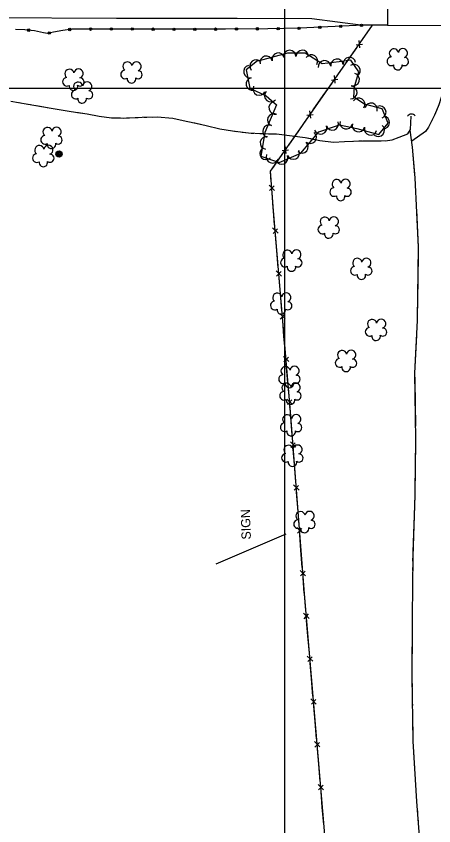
# Model space of a CAD drawing. Extents: x 353423 to 364002, y 127000 to 201942.
# Drawn here: x 360826 to 361096, y 137023 to 137546 of the extents above; entities that cross this region are included whole.
import ezdxf

# ---------------------------------------------------------------- set-up
doc = ezdxf.new("R2010")
doc.units = 0
for name, color, linetype in [('E_DTM_SlopeBottom', 7, 'Continuous'), ('E_DTM_SlopeTop', 7, 'Continuous'), ('E_FEN_Generic', 7, 'Continuous'), ('E_LAND_BrushLine', 7, 'Continuous'), ('E_LAND_TreeLine', 7, 'Continuous'), ('E_MISCPROP', 7, 'Continuous'), ('E_STRUCT_WingWall', 7, 'Continuous')]:
    doc.layers.add(name, color=color, linetype=linetype)

msp = doc.modelspace()

# ---------------------------------------------------------------- linework, layer by layer
at = {"layer": 'E_DTM_SlopeBottom'}
for p, q in [((361045.97, 137527.91), (361050.15, 137528.38)), ((361048.51, 137525.92), (361047.99, 137530.81)), ((361030.04, 137505.18), (361034.23, 137505.65)), ((361032.59, 137503.19), (361032.07, 137508.07)), ((361016.66, 137480.45), (361016.14, 137485.34)), ((361014.12, 137482.44), (361018.3, 137482.91)), ((360998.23, 137459.67), (361002.42, 137460.15)), ((361000.79, 137457.69), (361000.26, 137462.57)), ((360993.34, 137433.82), (360989.84, 137437.27)), ((360990.11, 137433.75), (360993.05, 137436.76)), ((360995.54, 137406.17), (360992.02, 137409.58)), ((360992.31, 137406.06), (360995.23, 137409.1)), ((360997.87, 137378.51), (360994.34, 137381.92)), ((360994.64, 137378.4), (360997.55, 137381.44)), ((361000.2, 137350.85), (360996.67, 137354.27)), ((360996.97, 137350.74), (360999.88, 137353.79)), ((361002.52, 137323.19), (360999, 137326.61)), ((360999.29, 137323.08), (361002.21, 137326.13)), ((361004.85, 137295.53), (361001.32, 137298.95)), ((361001.62, 137295.42), (361004.54, 137298.47)), ((361007.01, 137267.84), (361003.51, 137271.29)), ((361003.78, 137267.76), (361006.72, 137270.78)), ((361009.14, 137240.17), (361005.64, 137243.61)), ((361005.91, 137240.09), (361008.84, 137243.11)), ((361011.27, 137212.49), (361007.76, 137215.94)), ((361008.04, 137212.41), (361010.97, 137215.43)), ((361013.39, 137184.82), (361009.89, 137188.26)), ((361010.16, 137184.74), (361013.1, 137187.76)), ((361015.64, 137157.16), (361012.11, 137160.58)), ((361012.41, 137157.06), (361015.32, 137160.1)), ((361017.97, 137129.5), (361014.45, 137132.92)), ((361014.74, 137129.4), (361017.66, 137132.44)), ((361020.31, 137101.85), (361016.78, 137105.26)), ((361017.08, 137101.74), (361019.99, 137104.78)), ((361022.64, 137074.19), (361019.12, 137077.61)), ((361019.41, 137074.08), (361022.33, 137077.13)), ((361024.98, 137046.53), (361021.45, 137049.95)), ((361021.75, 137046.43), (361024.66, 137049.47))]:
    msp.add_line(p, q, dxfattribs=at)
for points in [[(361066.34, 137540.59), (361276.42, 137539.87), (361276.59, 137570.82), (361066.19, 137571.13), (361066.34, 137540.59)], [(361078.84, 136371.43), (361060.48, 136593.56), (361052.3, 136699.04), (361041.36, 136822.69), (361031.11, 136944.69), (361025.92, 137014.75), (361012.56, 137173.02), (361003.52, 137290.69), (360992.59, 137420.57), (360990.67, 137446.21), (361011.69, 137476.37), (361056.66, 137540.58)], [(361050.19, 137531.34), (361056.66, 137540.58)], [(361066.34, 137540.59), (361050.51, 137540.57)], [(361040.74, 137517.84), (361046.43, 137525.97)], [(361034.27, 137508.61), (361040.74, 137517.84)], [(361024.81, 137495.11), (361030.51, 137503.24)], [(361018.34, 137485.87), (361024.81, 137495.11)], [(361008.9, 137472.37), (361011.69, 137476.37), (361014.58, 137480.5)], [(361002.45, 137463.11), (361008.9, 137472.37)], [(360993.03, 137449.59), (360998.7, 137457.73)], [(360991.21, 137439.08), (360990.67, 137446.21), (360993.03, 137449.59)], [(360992.44, 137422.64), (360991.7, 137432.54)], [(360993.36, 137411.4), (360992.59, 137420.57), (360992.44, 137422.64)], [(360994.74, 137394.98), (360993.91, 137404.87)], [(360995.69, 137383.74), (360994.74, 137394.98)], [(360997.07, 137367.32), (360996.24, 137377.21)], [(360998.02, 137356.08), (360997.07, 137367.32)], [(360999.4, 137339.66), (360998.57, 137349.55)], [(361000.34, 137328.42), (360999.4, 137339.66)], [(361001.73, 137312), (361000.89, 137321.89)], [(361002.67, 137300.77), (361001.73, 137312)], [(361004.01, 137284.34), (361003.52, 137290.69), (361003.22, 137294.23)], [(361004.87, 137273.1), (361004.01, 137284.34)], [(361006.13, 137256.67), (361005.37, 137266.56)], [(361007, 137245.42), (361006.13, 137256.67)], [(361008.26, 137228.99), (361007.5, 137238.88)], [(361009.12, 137217.74), (361008.26, 137228.99)], [(361010.39, 137201.32), (361009.63, 137211.21)], [(361011.25, 137190.07), (361010.39, 137201.32)], [(361012.51, 137173.64), (361011.75, 137183.53)], [(361013.46, 137162.4), (361012.56, 137173.02), (361012.51, 137173.64)], [(361014.84, 137145.98), (361014.01, 137155.86)], [(361015.79, 137134.74), (361014.84, 137145.98)], [(361017.18, 137118.32), (361016.34, 137128.21)], [(361018.13, 137107.08), (361017.18, 137118.32)], [(361019.51, 137090.66), (361018.68, 137100.55)], [(361020.46, 137079.42), (361019.51, 137090.66)], [(361021.85, 137063), (361021.02, 137072.89)], [(361022.8, 137051.77), (361021.85, 137063)], [(361024.18, 137035.35), (361023.35, 137045.23)], [(361025.13, 137024.11), (361024.18, 137035.35)]]:
    msp.add_lwpolyline(points, dxfattribs=at)
msp.add_arc((361081.85, 137480), 3.14, 38.8618, 145.1014, dxfattribs=at)
at = {"layer": 'E_DTM_SlopeTop'}
msp.add_lwpolyline([(360160.18, 137547.67), (360174.21, 137547.71), (360234.75, 137547.65), (360293.8, 137547.27), (360328.74, 137546.69), (360382.66, 137546.83), (360433.09, 137546.13), (360501.87, 137545.68), (360571.44, 137546.41), (360624.18, 137546.4), (360661.07, 137546.41), (360727, 137545.62), (360806.99, 137545.54), (360891.03, 137545.15), (360969.09, 137545.22), (361017.5, 137545.01), (361050.51, 137540.57)], dxfattribs=at)
at = {"layer": 'E_FEN_Generic'}
msp.add_lwpolyline([(360983.41, 137517.64), (360982.22, 137517.62), (360974.91, 137511.75), (360977.34, 137499.92), (360987.94, 137494.89), (360994.47, 137489.12), (360987.1, 137471.27), (360984.38, 137456.06), (360996.27, 137451.8), (361010.23, 137457.82), (361022.02, 137471.62), (361035.34, 137476.3), (361046.59, 137473.81), (361060.76, 137469.89), (361066.74, 137477.31), (361062.79, 137486.49), (361051.44, 137489.62), (361044.52, 137494.06), (361045.04, 137500.82), (361047.76, 137510.53), (361042.68, 137518.11), (361035.04, 137517), (361023.99, 137515.67), (361013.12, 137522.58), (361001.75, 137522.45), (360983.41, 137517.64)], dxfattribs=at)
for centre, radius, start, end in [((360995.71, 137518.67), 4.05, 14.7125, 194.6971), ((361003.07, 137520.34), 4.05, 0.6576, 180.6423), ((361011.18, 137520.43), 4.05, 0.6576, 180.6423), ((361017.16, 137517.5), 4.05, 327.5836, 147.5682), ((361070.45, 137522.42), 2.97, 11.0442, 232.2781), ((361076.31, 137522.58), 2.97, 288.695, 171.6683), ((360898.2, 137513.9), 2.97, 11.0442, 232.2781), ((360904.05, 137514.05), 2.97, 288.695, 171.6683), ((360981.32, 137514.18), 4.05, 38.8183, 218.803), ((360987.87, 137516.61), 4.05, 14.7125, 194.6971), ((361025.59, 137513.73), 4.05, 6.848, 186.8327), ((361033.64, 137514.69), 4.05, 6.848, 186.8327), ((361041.72, 137515.83), 4.05, 8.3184, 188.3031), ((361068.83, 137517.3), 2.78, 94.0151, 301.7881), ((361077.32, 137517.15), 2.61, 233.4002, 91.3328), ((360860.67, 137509.21), 2.97, 11.0442, 232.2781), ((360866.52, 137509.37), 2.97, 288.695, 171.6683), ((360896.58, 137508.78), 2.78, 94.0151, 301.7881), ((360905.07, 137508.63), 2.61, 233.4002, 91.3328), ((360977.31, 137510.61), 4.05, 101.5969, 281.5815), ((361044.72, 137511.26), 4.05, 303.8509, 123.8356), ((361073.04, 137514.49), 2.78, 170.6921, 11.7031), ((360859.04, 137504.09), 2.78, 94.0151, 301.7881), ((360867.53, 137503.94), 2.61, 233.4002, 91.3328), ((360900.79, 137505.97), 2.78, 170.6921, 11.7031), ((360978.94, 137502.68), 4.05, 101.5969, 281.5815), ((361044.15, 137505.52), 4.05, 254.3276, 74.3122), ((360863.25, 137501.28), 2.78, 170.6921, 11.7031), ((360866.31, 137500.93), 2.97, 11.0442, 232.2781), ((360872.16, 137501.09), 2.97, 288.695, 171.6683), ((360983.42, 137499.38), 4.05, 154.5999, 334.5846), ((361042.63, 137497.17), 4.05, 265.6822, 85.6669), ((360864.68, 137495.81), 2.78, 94.0151, 301.7881), ((360873.17, 137495.66), 2.61, 233.4002, 91.3328), ((360990.91, 137495.09), 4.05, 138.5828, 318.5675), ((360868.89, 137493), 2.78, 170.6921, 11.7031), ((360993.68, 137487.17), 4.05, 102.7897, 282.7744), ((361047.71, 137489.5), 4.05, 327.3173, 147.3019), ((361055.73, 137486.24), 4.05, 344.5648, 164.5495), ((361061.38, 137484.4), 4.05, 293.2657, 113.2504), ((360992.77, 137479.45), 4.05, 67.5727, 247.5573), ((361063.61, 137477.75), 4.05, 265.3689, 85.3536), ((360846.5, 137471.66), 2.97, 11.0442, 232.2781), ((360852.35, 137471.81), 2.97, 288.695, 171.6683), ((360989.68, 137471.96), 4.05, 67.5727, 247.5573), ((361022.99, 137474.21), 4.05, 199.3433, 19.328), ((361030.64, 137476.9), 4.05, 199.3433, 19.328), ((361039.57, 137477.54), 4.05, 167.5398, 347.5245), ((361047.59, 137475.74), 4.05, 164.5372, 344.5219), ((361055.4, 137473.57), 4.05, 164.5372, 344.5219), ((361060.33, 137472.75), 4.05, 231.1159, 51.1006), ((360844.87, 137466.53), 2.78, 94.0151, 301.7881), ((360853.36, 137466.39), 2.61, 233.4002, 91.3328), ((361016.3, 137468.19), 4.05, 229.4992, 49.4838), ((360849.08, 137463.72), 2.78, 170.6921, 11.7031), ((360988.05, 137464.51), 4.05, 79.8809, 259.8656), ((361011.03, 137462.03), 4.05, 229.4992, 49.4838), ((360841.2, 137459.89), 2.97, 11.0442, 232.2781), ((360847.05, 137460.05), 2.97, 288.695, 171.6683), ((360987.85, 137457.78), 4.05, 133.3515, 313.3362), ((361005.36, 137458.03), 4.05, 203.375, 23.3597), ((360839.57, 137454.77), 2.78, 94.0151, 301.7881), ((360848.07, 137454.62), 2.61, 233.4002, 91.3328), ((360991.92, 137455.61), 4.05, 160.2644, 340.2491), ((360997.92, 137454.82), 4.05, 203.375, 23.3597), ((360843.78, 137451.96), 2.78, 170.6921, 11.7031), ((361033.44, 137437.94), 2.97, 11.0442, 232.2781), ((361039.29, 137438.09), 2.97, 288.695, 171.6683), ((361031.82, 137432.81), 2.78, 94.0151, 301.7881), ((361040.31, 137432.67), 2.61, 233.4002, 91.3328), ((361036.03, 137430), 2.78, 170.6921, 11.7031), ((361025.79, 137413.7), 2.97, 11.0442, 232.2781), ((361031.64, 137413.85), 2.97, 288.695, 171.6683), ((361024.16, 137408.57), 2.78, 94.0151, 301.7881), ((361028.37, 137405.76), 2.78, 170.6921, 11.7031), ((361032.65, 137408.42), 2.61, 233.4002, 91.3328), ((361007.46, 137392.44), 2.97, 288.695, 171.6683), ((361001.61, 137392.28), 2.97, 11.0442, 232.2781), ((360999.98, 137387.16), 2.78, 94.0151, 301.7881), ((361008.47, 137387.01), 2.61, 233.4002, 91.3328), ((361046.83, 137387), 2.97, 11.0442, 232.2781), ((361052.68, 137387.16), 2.97, 288.695, 171.6683), ((361004.19, 137384.35), 2.78, 170.6921, 11.7031), ((361045.21, 137381.88), 2.78, 94.0151, 301.7881), ((361053.7, 137381.73), 2.61, 233.4002, 91.3328), ((361049.42, 137379.07), 2.78, 170.6921, 11.7031), ((360995.06, 137364.56), 2.97, 11.0442, 232.2781), ((361000.91, 137364.72), 2.97, 288.695, 171.6683), ((360993.44, 137359.44), 2.78, 94.0151, 301.7881), ((361001.93, 137359.29), 2.61, 233.4002, 91.3328), ((360997.65, 137356.63), 2.78, 170.6921, 11.7031), ((361056.38, 137347.57), 2.97, 11.0442, 232.2781), ((361062.23, 137347.72), 2.97, 288.695, 171.6683), ((361054.75, 137342.44), 2.78, 94.0151, 301.7881), ((361063.24, 137342.29), 2.61, 233.4002, 91.3328), ((361058.96, 137339.63), 2.78, 170.6921, 11.7031), ((361036.99, 137327.47), 2.97, 11.0442, 232.2781), ((361042.84, 137327.62), 2.97, 288.695, 171.6683), ((361035.36, 137322.35), 2.78, 94.0151, 301.7881), ((361043.85, 137322.2), 2.61, 233.4002, 91.3328), ((361000.39, 137317.06), 2.97, 11.0442, 232.2781), ((361006.24, 137317.22), 2.97, 288.695, 171.6683), ((361039.57, 137319.54), 2.78, 170.6921, 11.7031), ((360998.76, 137311.94), 2.78, 94.0151, 301.7881), ((361007.25, 137311.79), 2.61, 233.4002, 91.3328), ((361001.03, 137306.28), 2.97, 11.0442, 232.2781), ((361002.97, 137309.13), 2.78, 170.6921, 11.7031), ((361006.88, 137306.43), 2.97, 288.695, 171.6683), ((360999.41, 137301.15), 2.78, 94.0151, 301.7881), ((361007.9, 137301.01), 2.61, 233.4002, 91.3328), ((361003.62, 137298.34), 2.78, 170.6921, 11.7031), ((361001.46, 137285.89), 2.97, 11.0442, 232.2781), ((361007.31, 137286.05), 2.97, 288.695, 171.6683), ((360999.84, 137280.77), 2.78, 94.0151, 301.7881), ((361008.33, 137280.62), 2.61, 233.4002, 91.3328), ((361004.05, 137277.96), 2.78, 170.6921, 11.7031), ((361002.29, 137266.18), 2.97, 11.0442, 232.2781), ((361008.14, 137266.34), 2.97, 288.695, 171.6683), ((361000.66, 137261.06), 2.78, 94.0151, 301.7881), ((361009.16, 137260.91), 2.61, 233.4002, 91.3328), ((361004.87, 137258.25), 2.78, 170.6921, 11.7031), ((361010.07, 137223.31), 2.97, 11.0442, 232.2781), ((361015.92, 137223.46), 2.97, 288.695, 171.6683), ((361008.45, 137218.18), 2.78, 94.0151, 301.7881), ((361016.94, 137218.04), 2.61, 233.4002, 91.3328), ((361012.66, 137215.37), 2.78, 170.6921, 11.7031)]:
    msp.add_arc(centre, radius, start, end, dxfattribs=at)
at = {"layer": 'E_LAND_BrushLine'}
msp.add_line((361000.61, 137211.65), (360955.35, 137192.4), dxfattribs=at)
for centre, radius in [((360853.97, 137457.35), 2.02), ((360853.97, 137457.33), 1.52), ((360853.96, 137457.37), 1.01), ((360853.96, 137457.36), 0.502)]:
    msp.add_circle(centre, radius, dxfattribs=at)
at = {"layer": 'E_LAND_TreeLine'}
for p, q in [((361000, 136000), (361000, 139000)), ((360000, 137500), (364000, 137500))]:
    msp.add_line(p, q, dxfattribs=at)
at = {"layer": 'E_MISCPROP'}
msp.add_lwpolyline([(361050.51, 137540.57), (361009.68, 137538.61), (360989.01, 137538.35), (360961.61, 137538.05), (360924.76, 137537.98), (360891.29, 137538.17), (360862.18, 137538.03), (360856.34, 137537.3), (360850.43, 137536.11), (360846.38, 137535.29), (360843.93, 137535.61), (360838.06, 137537.02), (360831.86, 137537.68), (360825.73, 137537.8)], dxfattribs=at)
msp.add_lwpolyline([(361050.51, 137540.57), (361009.68, 137538.61), (360989.01, 137538.35), (360961.61, 137538.05), (360924.76, 137537.98), (360891.29, 137538.17), (360862.18, 137538.03), (360856.34, 137537.3), (360850.43, 137536.11), (360846.38, 137535.29), (360843.93, 137535.61), (360838.06, 137537.02), (360831.86, 137537.68), (360825.73, 137537.8)], dxfattribs=at)
for centre, radius in [((360834.36, 137537.42), 0.785), ((360834.36, 137537.42), 0.395), ((360860.87, 137537.86), 0.785), ((360860.87, 137537.86), 0.395), ((360874.34, 137538.09), 0.785), ((360874.34, 137538.09), 0.395), ((360887.82, 137538.15), 0.785), ((360887.82, 137538.15), 0.395), ((360901.3, 137538.11), 0.785), ((360901.3, 137538.11), 0.395), ((360914.78, 137538.04), 0.785), ((360914.78, 137538.04), 0.395), ((360928.26, 137537.99), 0.785), ((360928.26, 137537.99), 0.395), ((360941.73, 137538.01), 0.785), ((360941.73, 137538.01), 0.395), ((360955.21, 137538.04), 0.785), ((360955.21, 137538.04), 0.395), ((360968.69, 137538.13), 0.785), ((360968.69, 137538.13), 0.395), ((360982.17, 137538.28), 0.785), ((360982.17, 137538.28), 0.395), ((360995.65, 137538.43), 0.785), ((360995.65, 137538.43), 0.395), ((361009.12, 137538.6), 0.785), ((361009.12, 137538.6), 0.395), ((361022.59, 137539.23), 0.785), ((361022.59, 137539.23), 0.395), ((361036.05, 137539.88), 0.785), ((361036.05, 137539.88), 0.395), ((361049.51, 137540.52), 0.785), ((361049.51, 137540.52), 0.395), ((360847.6, 137535.54), 0.785), ((360847.6, 137535.54), 0.395)]:
    msp.add_circle(centre, radius, dxfattribs=at)
at = {"layer": 'E_STRUCT_WingWall'}
for points in [[(361105.68, 137511.19), (361103.19, 137503.58), (361102.22, 137498.63), (361100.93, 137493.9), (361099.47, 137489.18), (361098.03, 137485.57), (361096.74, 137482.39), (361094.84, 137478.59), (361092.76, 137474.7), (361090.82, 137471.96), (361081.97, 137465.63)], [(360822.81, 137491.62), (360832.78, 137489.82), (360847.45, 137487.26), (360859.1, 137485.26), (360865.82, 137484.2), (360872.13, 137483.26), (360879.9, 137481.92), (360887.89, 137480.83), (360895.49, 137480.64), (360907.72, 137481.16), (360917.34, 137481.3), (360927.48, 137480.5), (360934.15, 137479.13), (360941.29, 137477.57), (360949.01, 137475.83), (360957.99, 137473.69), (360966.03, 137472.36), (360976.42, 137471.03), (360984.8, 137470.65), (360994.64, 137470.35), (361004.78, 137469.21), (361013.13, 137468.08), (361022.56, 137466.15), (361031.42, 137464.99), (361038.47, 137465.44), (361044.44, 137465.75), (361050.09, 137465.88), (361056.95, 137465.8), (361062.19, 137465.83), (361066.23, 137466.06), (361069.43, 137466.58), (361073.81, 137468.36), (361079.5, 137470.32), (361081.27, 137473.12), (361081.53, 137481.83)], [(360828.09, 137490.66), (360829.96, 137490.33)], [(360833.69, 137489.66), (360835.56, 137489.33)], [(360839.3, 137488.68), (360847.45, 137487.26), (360859.1, 137485.26), (360865.82, 137484.2), (360866.43, 137484.11)], [(360866.43, 137484.11), (360872.13, 137483.26), (360879.9, 137481.92), (360887.89, 137480.83), (360893.68, 137480.68)], [(360897.48, 137480.72), (360899.37, 137480.8)], [(360903.16, 137480.97), (360905.06, 137481.05)], [(360908.85, 137481.18), (360910.75, 137481.21)], [(360914.54, 137481.26), (360917.34, 137481.3), (360927.48, 137480.5), (360934.15, 137479.13), (360941.29, 137477.57), (360941.7, 137477.48)], [(361064.8, 137465.98), (361066.23, 137466.06), (361069.43, 137466.58), (361073.81, 137468.36), (361079.5, 137470.32), (361081.27, 137473.12), (361081.53, 137481.83)], [(361095.11, 137479.13), (361094.84, 137478.59), (361092.76, 137474.7), (361090.82, 137471.96), (361081.97, 137465.63)], [(360941.7, 137477.48), (360949.01, 137475.83), (360957.99, 137473.69), (360966.03, 137472.36), (360968.66, 137472.02)], [(360972.42, 137471.54), (360974.3, 137471.3)], [(360978.08, 137470.95), (360979.97, 137470.87)], [(360983.76, 137470.69), (360984.8, 137470.65), (360985.65, 137470.62)], [(360989.45, 137470.51), (360994.64, 137470.35), (361004.78, 137469.21), (361013.13, 137468.08), (361016.74, 137467.34)], [(361097.54, 136864.11), (361092.42, 136912.68), (361090.94, 136957.28), (361088.39, 136999.89), (361085.28, 137038.97), (361082.99, 137077.99), (361082.31, 137119.72), (361082.44, 137158.44), (361082.82, 137197.27), (361084.15, 137237.13), (361084.71, 137273.09), (361084.08, 137315.75), (361085.68, 137349.85), (361086.41, 137397.08), (361084.25, 137441.89), (361082.46, 137461.86), (361081.05, 137472.78)], [(361084.1, 137443.6), (361082.46, 137461.86), (361081.05, 137472.78)], [(361016.74, 137467.34), (361022.56, 137466.15), (361031.42, 137464.99), (361038.47, 137465.44), (361043.97, 137465.73)], [(361047.76, 137465.83), (361049.65, 137465.87)], [(361053.45, 137465.84), (361055.34, 137465.82)], [(361059.13, 137465.82), (361061.02, 137465.83)], [(361084.46, 137437.53), (361084.36, 137439.56)], [(361084.75, 137431.45), (361084.66, 137433.48)], [(361085.05, 137425.38), (361084.95, 137427.4)], [(361086.33, 137391.94), (361086.41, 137397.08), (361085.24, 137421.32)], [(361085.88, 137362.52), (361086.33, 137391.94)], [(361085.79, 137356.44), (361085.82, 137358.47)], [(361085.69, 137350.35), (361085.72, 137352.38)], [(361085.42, 137344.27), (361085.52, 137346.3)], [(361084.15, 137310.82), (361084.08, 137315.75), (361085.23, 137340.22)], [(361084.58, 137281.41), (361084.15, 137310.82)], [(361084.67, 137275.32), (361084.64, 137277.35)], [(361084.65, 137269.23), (361084.68, 137271.26)], [(361084.55, 137263.15), (361084.58, 137265.18)], [(361083.9, 137229.68), (361084.15, 137237.13), (361084.49, 137259.09)], [(361082.92, 137200.28), (361083.9, 137229.68)], [(361082.79, 137194.19), (361082.81, 137196.22)], [(361082.73, 137188.11), (361082.75, 137190.13)], [(361082.67, 137182.02), (361082.69, 137184.05)], [(361082.41, 137148.54), (361082.44, 137158.44), (361082.63, 137177.96)], [(361082.32, 137119.12), (361082.31, 137119.72), (361082.41, 137148.54)], [(361082.42, 137113.04), (361082.39, 137115.07)], [(361082.52, 137106.95), (361082.48, 137108.98)], [(361082.62, 137100.87), (361082.58, 137102.89)], [(361083.61, 137067.41), (361082.99, 137077.99), (361082.68, 137096.81)], [(361085.35, 137038.04), (361085.28, 137038.97), (361083.61, 137067.41)], [(361085.84, 137031.97), (361085.67, 137033.99)], [(361086.32, 137025.91), (361086.16, 137027.93)]]:
    msp.add_lwpolyline(points, dxfattribs=at)

# ---------------------------------------------------------------- texts
at = {"layer": 'E_LAND_BrushLine'}
msp.add_text('SIGN', height=6, rotation=91.9258, dxfattribs=at).set_placement((360978, 137208.3))

doc.saveas('drawing.dxf')
